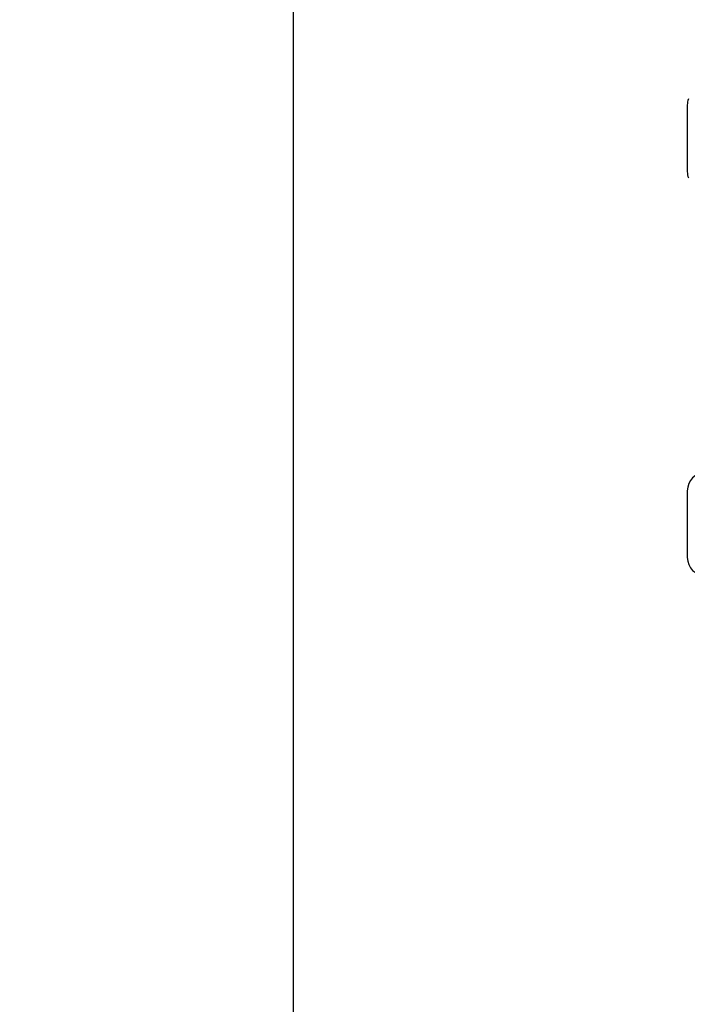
# Model space of a CAD drawing. Header units: inches. Extents: x 0 to 230, y 0 to 149.
# Tile 273 of 285: x 115.07 to 119.4, y 100.49 to 106.87. Entities that reach past the tile are written whole.
import ezdxf

# ---------------------------------------------------------------- set-up
doc = ezdxf.new("R2010")
doc.units = ezdxf.units.IN
doc.header["$LTSCALE"] = 12.648283
doc.header["$MEASUREMENT"] = 0
doc.layers.get('0').update_dxf_attribs({"linetype": 'CONTINUOUS'})
doc.layers.add('DIMENSIONS', color=7, linetype='CONTINUOUS')
doc.layers.add('RIGHTHAND_DOOR_ASSEMBLY', color=7, linetype='CONTINUOUS')
doc.styles.get("Standard").update_dxf_attribs({"font": 'arial.ttf'})
doc.dimstyles.new('DIMSTYLE_1', dxfattribs={"dimtxt": 1.014568, "dimasz": 1.352758, "dimexe": 0.09, "dimexo": 0.07, "dimgap": 0.0375, "dimtad": 0, "dimtih": 1, "dimtoh": 1, "dimzin": 4, "dimdsep": 46, "dimtxsty": 'Standard', "dimblk": '_FILLED', "dimblk1": '_FILLED', "dimblk2": '_FILLED', "dimcen": 0.09, "dimadec": 3, "dimazin": 1, "dimtfac": 1, "dimtdec": 3, "dimtofl": 0, "dimtmove": 0, "dimatfit": 3, "dimldrblk": '_FILLED', "dimfxl": 0, "dimtolj": 1, "dimtzin": 4, "dimarcsym": 0})

# ---------------------------------------------------------------- blocks, each defined once
blk = doc.blocks.new('_FILLED')
at = {"color": 0, "linetype": 'ByBlock'}
blk.add_solid([(0, 0), (-1, 0.2), (-1, -0.2)], dxfattribs=at)
blk = doc.blocks.new('*D12')
at = {"layer": 'DIMENSIONS', "color": 2, "linetype": 'Continuous'}
for p, q in [((120.1223, 108.8479), (115.6254, 108.8479)), ((116.8429, 108.8479), (116.8429, 73.8625)), ((116.8429, 36.8479), (116.8429, 71.8334)), ((120.1333, 36.8479), (115.6254, 36.8479))]:
    blk.add_line(p, q, dxfattribs=at)
at = {"layer": 'DIMENSIONS', "color": 2, "linetype": 'Continuous', "xscale": 1.3527575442, "yscale": 1.3527575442, "zscale": 1.3527575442}
for p, rotation in [((116.8429, 108.8479), 90), ((116.8429, 36.8479), 270)]:
    blk.add_blockref('_FILLED', p, dxfattribs=dict(at, rotation=rotation))
at = {"layer": 'DIMENSIONS', "color": 2, "linetype": 'Continuous', "insert": (116.8429, 73.3552), "char_height": 1.01457, "width": 3.545331, "attachment_point": 2, "line_spacing_factor": 0.9}
blk.add_mtext('72.00', dxfattribs=at)

msp = doc.modelspace()

# ---------------------------------------------------------------- linework, layer by layer
at = {"layer": 'RIGHTHAND_DOOR_ASSEMBLY', "color": 7, "linetype": 'Continuous'}
for p, q in [((119.3953, 106.3145), (119.3953, 105.8814)), ((119.3953, 103.8145), (119.3953, 103.3814))]:
    msp.add_line(p, q, dxfattribs=at)
for centre, start, end in [((119.5134, 106.3145), 160.5253, 180), ((119.5134, 105.8814), 180, 199.47855), ((119.5134, 103.8145), 90, 180), ((119.5134, 103.3814), 180, 270)]:
    msp.add_arc(centre, 0.1181, start, end, dxfattribs=at)

# ---------------------------------------------------------------- dimensions: what is measured, and where the dimension line sits
at = {"layer": 'DIMENSIONS', "color": 2, "linetype": 'Continuous'}
dim = msp.add_linear_dim(base=(116.8429, 108.8479), p1=(120.2033, 36.8479), p2=(120.1923, 108.8479), angle=90, dimstyle='DIMSTYLE_1', dxfattribs=at)
dim.commit()
dim.dimension.update_dxf_attribs({"geometry": '*D12', "text_midpoint": (116.8427, 72.8423), "dimtype": 160})

doc.saveas('drawing.dxf')
